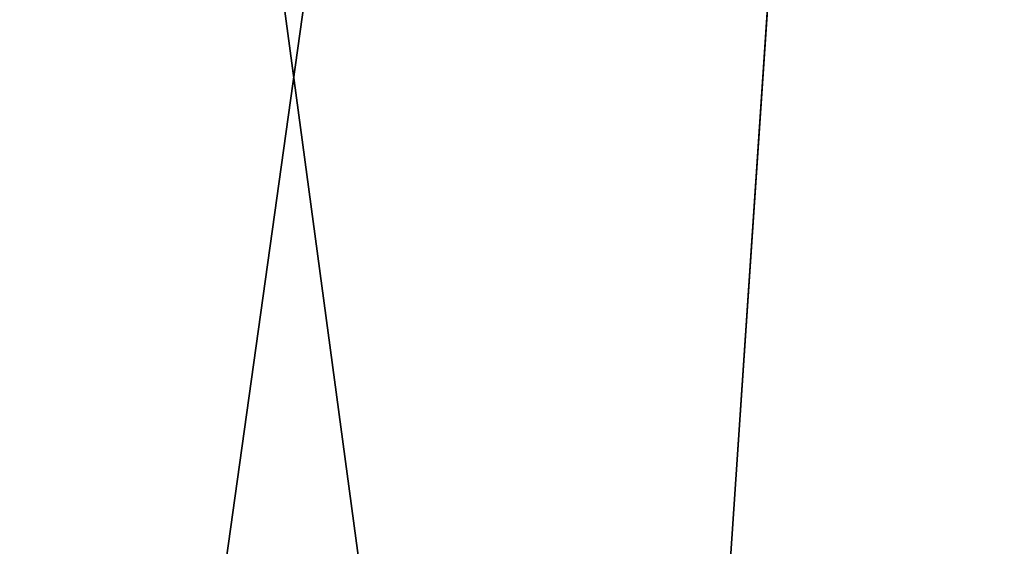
# Model space of a CAD drawing. Extents: x 0.03 to 6.33, y -5.07 to 0.
# Tile 414 of 454: x 4.87 to 5.06, y -1.34 to -1.23. Entities that reach past the tile are written whole.
import ezdxf

# ---------------------------------------------------------------- set-up
doc = ezdxf.new("R2010")
doc.units = 0
doc.header["$MEASUREMENT"] = 0
doc.layers.get('0').update_dxf_attribs({"linetype": 'CONTINUOUS'})

# ---------------------------------------------------------------- blocks, each defined once
blk = doc.blocks.new('KINKIET_CERAMICZNY_222_STL')
at = {"color": 0}
for p, q in [((4.75591, 0, 2.72764), (4.98428, -1.69291, 2.58236)), ((4.75591, 0, 2.72764), (4.98428, -1.69291, 2.58236)), ((5.09846, 0, -2.49875), (4.86126, -1.69291, -2.66404)), ((5.09846, 0, -2.49875), (4.86126, -1.69291, -2.66404)), ((4.98428, -1.69291, 2.58236), (5.09846, 0, 2.49875)), ((4.98428, -1.69291, 2.58236), (5.09846, 0, 2.49875))]:
    blk.add_line(p, q, dxfattribs=at)
mesh = blk.add_polyface(dxfattribs=at)
corners = [(5.09846, 0, -2.49875), (4.86126, -1.69291, -2.66404), (4.75591, 0, -2.72764)]
mesh.append_faces([[corners[k] for k in face] for face in [(0, 1, 2)]], dxfattribs={"color": 0})
mesh = blk.add_polyface(dxfattribs=at)
corners = [(5.09846, 0, 2.49875), (4.75591, 0, 2.72764), (4.98428, -1.69291, 2.58236)]
mesh.append_faces([[corners[k] for k in face] for face in [(0, 1, 2)]], dxfattribs={"color": 0})
mesh = blk.add_polyface(dxfattribs=at)
corners = [(4.98428, -1.69291, 2.58236), (4.75591, 0, 2.72764), (4.75591, -1.69291, 2.72764)]
mesh.append_faces([[corners[k] for k in face] for face in [(0, 1, 2)]], dxfattribs={"color": 0})
mesh = blk.add_polyface(dxfattribs=at)
corners = [(5.10334, -1.69291, -2.495), (4.86126, -1.69291, -2.66404), (5.09846, 0, -2.49875)]
mesh.append_faces([[corners[k] for k in face] for face in [(0, 1, 2)]], dxfattribs={"color": 0})
mesh = blk.add_polyface(dxfattribs=at)
corners = [(5.09846, 0, 2.49875), (4.98428, -1.69291, 2.58236), (5.09846, -1.69291, 2.49875)]
mesh.append_faces([[corners[k] for k in face] for face in [(0, 1, 2)]], dxfattribs={"color": 0})

msp = doc.modelspace()

# ---------------------------------------------------------------- block references
at = {"color": 0}
msp.add_blockref('KINKIET_CERAMICZNY_222_STL', (0, 0), dxfattribs=at)

doc.saveas('drawing.dxf')
